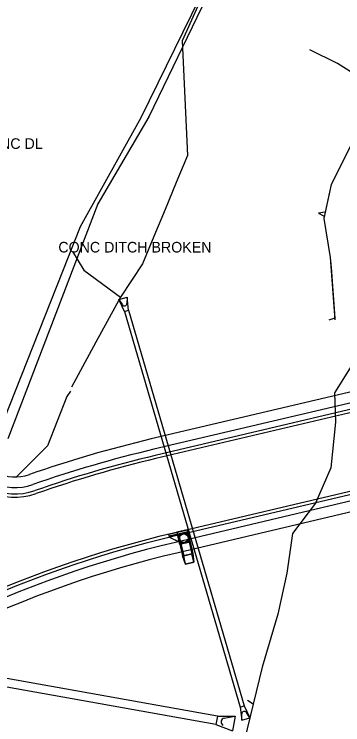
# Model space of a CAD drawing. Extents: x 978516 to 993312, y 1836504 to 1846212.
# Drawn here: x 981743.5 to 981898.2, y 1841685.9 to 1842020.4 of the extents above; entities that cross this region are included whole.
import ezdxf

# ---------------------------------------------------------------- set-up
doc = ezdxf.new("R2010")
doc.units = 0
for name, color, linetype in [('R_Drainage', 7, 'Continuous'), ('R_Proposed Road', 7, 'Continuous'), ('S_DITCHLINE', 7, 'Continuous'), ('S_GAS_UTILITIES', 7, 'Continuous'), ('S_STREAM', 7, 'Continuous'), ('S_SURVEY_TEXT_ANNOT', 7, 'Continuous'), ('S_TRAILS', 7, 'Continuous'), ('S_TREE', 7, 'Continuous'), ('S_UTL_PT_SYM', 7, 'Continuous'), ('S_WATER_UTILITIES', 7, 'Continuous')]:
    doc.layers.add(name, color=color, linetype=linetype)

msp = doc.modelspace()

# ---------------------------------------------------------------- linework, layer by layer
at = {"layer": 'R_Drainage'}
for p, q in [((981792.77, 1841886.08), (981796.61, 1841887.21)), ((981795.44, 1841880.49), (981792.77, 1841886.08)), ((981792.77, 1841886.08), (981794.41, 1841883.65)), ((981796.61, 1841887.21), (981796.54, 1841884.27)), ((981797.36, 1841881.05), (981796.61, 1841887.21)), ((981795.44, 1841880.49), (981797.36, 1841881.05)), ((981795.44, 1841880.49), (981849.83, 1841694.26)), ((981797.36, 1841881.05), (981851.74, 1841694.82)), ((981825.23, 1841776.75), (981816.47, 1841774.68)), ((981825.23, 1841776.75), (981816.47, 1841774.68)), ((981824.99, 1841777.72), (981820.13, 1841776.56)), ((981820.13, 1841776.56), (981820.48, 1841775.1)), ((981820.36, 1841775.59), (981825.22, 1841776.75)), ((981820.36, 1841775.6), (981822.78, 1841765.38)), ((981820.36, 1841775.59), (981822.79, 1841765.38)), ((981820.48, 1841775.1), (981825.34, 1841776.26)), ((981820.96, 1841775.22), (981824.85, 1841776.15)), ((981824.86, 1841776.15), (981820.96, 1841775.23)), ((981820.96, 1841775.23), (981823.26, 1841765.5)), ((981820.96, 1841775.22), (981823.28, 1841765.49)), ((981824.85, 1841776.15), (981827.17, 1841766.42)), ((981824.86, 1841776.15), (981827.15, 1841766.41)), ((981824.99, 1841777.72), (981827.65, 1841766.53)), ((981825.23, 1841776.75), (981827.64, 1841766.53)), ((981816.59, 1841774.2), (981822.3, 1841771.48)), ((981816.59, 1841774.19), (981821.21, 1841772)), ((981826.38, 1841771.88), (981821.51, 1841770.74)), ((981824.18, 1841761.6), (981822.78, 1841765.38)), ((981822.79, 1841765.38), (981824.2, 1841761.6)), ((981827.15, 1841766.41), (981823.26, 1841765.5)), ((981824.18, 1841761.6), (981823.26, 1841765.5)), ((981823.28, 1841765.49), (981827.17, 1841766.42)), ((981824.2, 1841761.6), (981823.28, 1841765.49)), ((981828.07, 1841762.52), (981827.15, 1841766.41)), ((981828.09, 1841762.53), (981827.17, 1841766.42)), ((981827.64, 1841766.53), (981828.07, 1841762.52)), ((981828.09, 1841762.53), (981827.65, 1841766.53)), ((981828.07, 1841762.52), (981824.18, 1841761.6)), ((981824.2, 1841761.6), (981828.09, 1841762.53)), ((981839.14, 1841689.98), (981579.24, 1841736.34)), ((981839.14, 1841689.98), (981579.24, 1841736.34)), ((981838.44, 1841686.04), (981578.54, 1841732.4)), ((981838.44, 1841686.04), (981578.54, 1841732.4)), ((981849.83, 1841694.26), (981851.74, 1841694.82)), ((981851.74, 1841694.82), (981854.42, 1841689.22)), ((981849.83, 1841694.26), (981850.58, 1841688.1)), ((981854.42, 1841689.22), (981852.78, 1841691.66)), ((981839.14, 1841689.98), (981838.44, 1841686.04)), ((981839.14, 1841689.98), (981838.44, 1841686.04)), ((981839.14, 1841689.98), (981847.45, 1841690.02)), ((981842.4, 1841689.11), (981847.45, 1841690.02)), ((981847.45, 1841690.02), (981846.22, 1841683.13)), ((981850.58, 1841688.1), (981850.65, 1841691.04)), ((981850.58, 1841688.1), (981854.42, 1841689.22)), ((981838.44, 1841686.04), (981846.22, 1841683.13))]:
    msp.add_line(p, q, dxfattribs=at)
for points in [[(981825.35, 1841776.26), (981816.59, 1841774.2), (981816.24, 1841775.66), (981825, 1841777.72)], [(981825.34, 1841776.26), (981816.59, 1841774.19), (981816.24, 1841775.65), (981825, 1841777.72)], [(981826.38, 1841771.88), (981821.51, 1841770.74), (981820.36, 1841775.6), (981825.23, 1841776.75)]]:
    msp.add_lwpolyline(points, close=True, dxfattribs=at)
for radius in [2.5, 2.5, 2.5, 2, 2, 2]:
    msp.add_circle((981823.37, 1841773.74), radius, dxfattribs=at)
for centre, radius, start, end in [((981795.38, 1841884.29), 1.17, 213.8082, 358.7484), ((981851.81, 1841691.02), 1.17, 33.8082, 178.7484), ((981842.73, 1841687.31), 1.83, 100.2045, 239.5674)]:
    msp.add_arc(centre, radius, start, end, dxfattribs=at)
at = {"layer": 'R_Proposed Road'}
for p, q in [((982239.83, 1841922.37), (981808.02, 1841820.47)), ((982240.98, 1841917.5), (981809.17, 1841815.6)), ((982241.67, 1841914.58), (981809.86, 1841812.68)), ((982242.02, 1841913.12), (981810.2, 1841811.22)), ((982250.29, 1841878.09), (981818.47, 1841776.18)), ((982250.63, 1841876.63), (981818.82, 1841774.72)), ((982251.32, 1841873.71), (981819.5, 1841771.8)), ((982252.47, 1841868.84), (981820.65, 1841766.94))]:
    msp.add_line(p, q, dxfattribs=at)
for centre, radius, start, end in [((981939.67, 1841262.61), 573.17, 103.27832, 109.25338), ((981743.91, 1841823.08), 20.5, 200.4683, 289.2534), ((981939.67, 1841262.61), 568.17, 103.2783, 109.2534), ((981743.91, 1841823.08), 30, 200.4683, 289.2534), ((981743.91, 1841823.08), 28.5, 200.4683, 289.2534), ((981743.91, 1841823.08), 25.5, 200.4683, 289.2534), ((981939.67, 1841262.61), 565.17, 103.2783, 109.2534), ((981939.67, 1841262.61), 563.67, 103.2783, 109.2534), ((981939.67, 1841262.61), 527.67, 103.2783, 152.2175), ((981939.67, 1841262.61), 526.17, 103.2783, 152.2175), ((981939.67, 1841262.61), 523.17, 103.2783, 152.2175), ((981939.67, 1841262.61), 518.17, 103.2783, 152.2175)]:
    msp.add_arc(centre, radius, start, end, dxfattribs=at)
at = {"layer": 'S_DITCHLINE'}
for points in [[(981838.57, 1842043.18), (981830.57, 1842025.55), (981822.58, 1842007.91), (981823.21, 1841994.43), (981823.84, 1841980.95), (981824.47, 1841967.46), (981825.1, 1841953.98), (981819.8, 1841941.22), (981814.51, 1841928.46), (981809.22, 1841915.7), (981803.93, 1841902.94), (981793.56, 1841887.29), (981782, 1841866.05), (981770.44, 1841844.8)], [(981770.88, 1841908.66), (981776.24, 1841899.86), (981793.56, 1841887.29)]]:
    msp.add_lwpolyline(points, dxfattribs=at)
at = {"layer": 'S_GAS_UTILITIES'}
for p, q in [((981858.63, 1842079.31), (981806.82, 1841972.15)), ((981806.82, 1841972.15), (981782.84, 1841931.16)), ((981782.84, 1841931.16), (981740.59, 1841820.47))]:
    msp.add_line(p, q, dxfattribs=at)
at = {"layer": 'S_STREAM'}
msp.add_lwpolyline([(981770, 1841843.04), (981768.35, 1841840.44), (981759.26, 1841817.29), (981744.62, 1841802.6)], dxfattribs=at)
at = {"layer": 'S_TRAILS'}
msp.add_lwpolyline([(981939.62, 1841873.44), (981939.4, 1841873.47), (981914.44, 1841895.41), (981907.91, 1841910.87), (981908.8, 1841931.14), (981918.37, 1841951.05), (981923.59, 1841971.36), (981916.06, 1841984.29), (981895.6, 1841997.22), (981882.58, 1842003.62)], dxfattribs=at)
at = {"layer": 'S_TREE'}
for p, q in [((981889.82, 1841927.18), (981886.75, 1841926.76)), ((981886.75, 1841926.76), (981889.39, 1841925.3)), ((981894.42, 1841877.27), (981891.57, 1841876.37)), ((981853.34, 1841697.47), (981856.02, 1841695.77))]:
    msp.add_line(p, q, dxfattribs=at)
for points in [[(981908.5, 1841972.36), (981900.56, 1841955.83), (981897.76, 1841950.23)], [(981900.56, 1841955.83), (981892.77, 1841940.25), (981889.17, 1841924.32), (981892.26, 1841905.95), (981894.48, 1841876.48)], [(981897.76, 1841950.23), (981892.77, 1841940.25), (981889.82, 1841927.18)], [(981889.39, 1841925.3), (981889.17, 1841924.32), (981892.26, 1841905.95), (981892.62, 1841901.11)], [(981892.62, 1841901.11), (981894.42, 1841877.27)], [(981909.55, 1841866.58), (981894.19, 1841842.24), (981894.7, 1841828.39), (981892.58, 1841806.83), (981885.25, 1841790.23), (981874.54, 1841775.92), (981871.84, 1841757.3), (981867.52, 1841738.02), (981860.15, 1841713.06), (981851.81, 1841678.18), (981849.99, 1841661.97), (981852.78, 1841625.7), (981858.9, 1841604.57), (981851.25, 1841587.82), (981842.14, 1841558.03), (981830.35, 1841542.61), (981798.63, 1841549.06), (981759.81, 1841567.4)]]:
    msp.add_lwpolyline(points, dxfattribs=at)
at = {"layer": 'S_UTL_PT_SYM'}
for points in [[(981803.19, 1841971.63), (981803.19, 1841971.68), (981803.19, 1841971.63), (981803.14, 1841971.63), (981803.19, 1841971.63), (981803.19, 1841971.58), (981803.19, 1841971.63), (981803.24, 1841971.63)], [(981806.82, 1841972.15), (981806.82, 1841972.2), (981806.82, 1841972.15), (981806.77, 1841972.15), (981806.82, 1841972.15), (981806.82, 1841972.1), (981806.82, 1841972.15), (981806.87, 1841972.15)], [(981782.84, 1841931.16), (981782.84, 1841931.21), (981782.84, 1841931.16), (981782.79, 1841931.16), (981782.84, 1841931.16), (981782.84, 1841931.11), (981782.84, 1841931.16), (981782.89, 1841931.16)], [(981774.57, 1841920.32), (981774.57, 1841920.37), (981774.57, 1841920.32), (981774.52, 1841920.32), (981774.57, 1841920.32), (981774.57, 1841920.27), (981774.57, 1841920.32), (981774.62, 1841920.32)]]:
    msp.add_lwpolyline(points, dxfattribs=at)
at = {"layer": 'S_WATER_UTILITIES'}
for p, q in [((981853.39, 1842074.71), (981803.19, 1841971.63)), ((981803.19, 1841971.63), (981774.57, 1841920.32)), ((981774.57, 1841920.32), (981734.32, 1841818.76))]:
    msp.add_line(p, q, dxfattribs=at)

# ---------------------------------------------------------------- texts
at = {"layer": 'S_SURVEY_TEXT_ANNOT'}
for s, p in [('CONC DL', (981726.83, 1841957.01)), ('CONC DITCH BROKEN', (981764.29, 1841908.24))]:
    msp.add_text(s, height=5, dxfattribs=at).set_placement(p)

doc.saveas('drawing.dxf')
